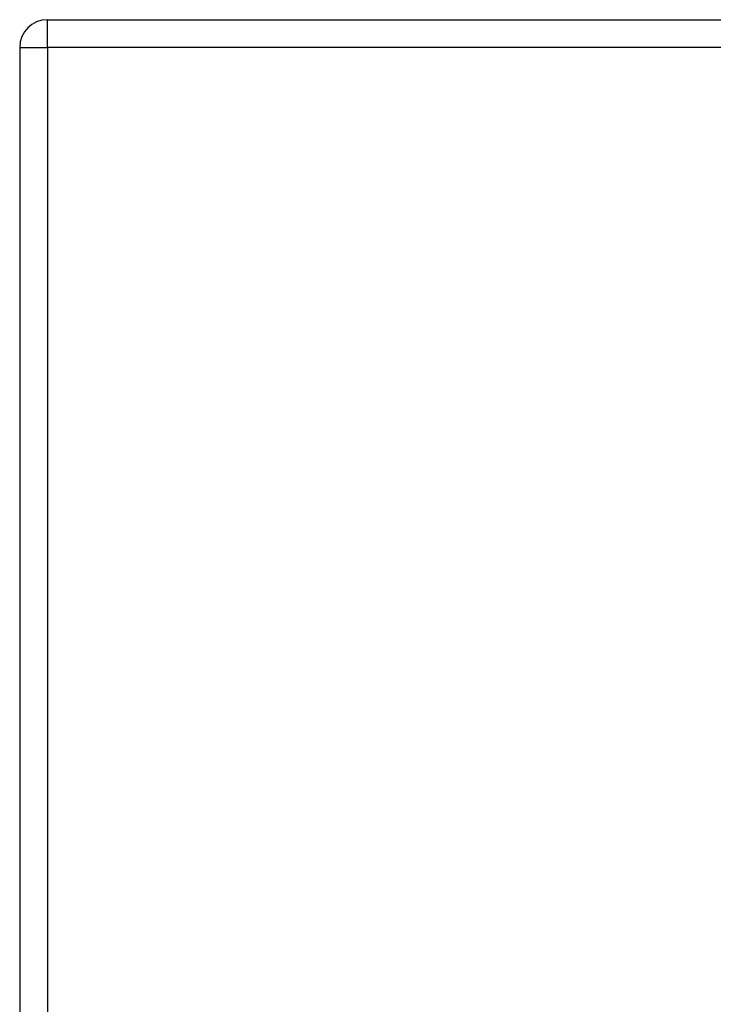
# Model space of a CAD drawing. Header units: inches. Extents: x 20 to 683, y 61 to 320.
# Tile 270 of 400: x 292.39 to 294.87, y 207.18 to 210.69. Entities that reach past the tile are written whole.
import ezdxf

# ---------------------------------------------------------------- set-up
doc = ezdxf.new("R2010")
doc.units = ezdxf.units.IN
doc.header["$MEASUREMENT"] = 0
doc.layers.add('Visible Edges(ANSI)', color=7, linetype='Continuous', lineweight=25)
doc.layers.add('Visible Tangent Edges(ANSI)', color=7, linetype='Continuous', lineweight=25)

msp = doc.modelspace()

# ---------------------------------------------------------------- linework, layer by layer
at = {"layer": 'Visible Edges(ANSI)'}
for p, q in [((292.4924, 210.6937), (364.0974, 210.6937)), ((292.3934, 210.5947), (292.3934, 180.8747))]:
    msp.add_line(p, q, dxfattribs=at)
msp.add_arc((292.4924, 210.5947), 0.099, 90, 180, dxfattribs=at)
at = {"layer": 'Visible Tangent Edges(ANSI)'}
for p, q in [((292.4924, 210.5947), (292.4924, 210.6937)), ((292.3934, 210.5947), (292.4924, 210.5947)), ((364.0974, 210.5947), (292.4924, 210.5947)), ((292.4924, 210.5947), (292.4924, 180.8747))]:
    msp.add_line(p, q, dxfattribs=at)

doc.saveas('drawing.dxf')
